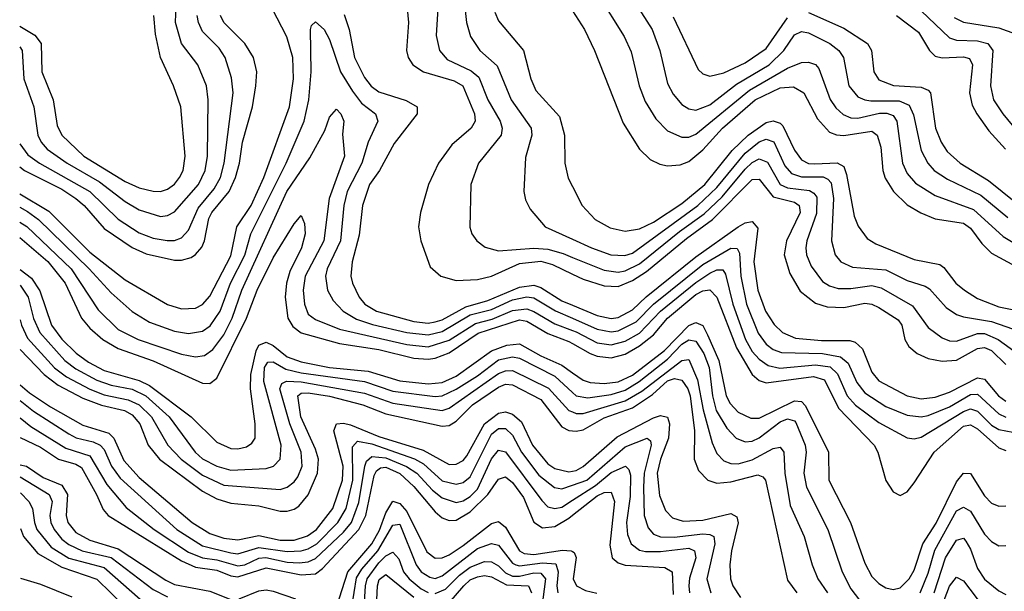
# Model space of a CAD drawing. Header units: inches. Extents: x 1308407 to 1441228, y 959628 to 1036311.
# Tile 436 of 656: x 1398431 to 1401226, y 972435 to 974058. Entities that reach past the tile are written whole.
import ezdxf

# ---------------------------------------------------------------- set-up
doc = ezdxf.new("R2010")
doc.units = ezdxf.units.IN
doc.header["$MEASUREMENT"] = 0
doc.layers.add('B3997', color=7, linetype='Continuous')
doc.layers.add('B4907', color=7, linetype='Continuous')

msp = doc.modelspace()

# ---------------------------------------------------------------- linework, layer by layer
at = {"layer": 'B3997', "color": 5}
for points, elevation in [([(1398430.7, 973980.6), (1398437.6, 973970), (1398442.8, 973890), (1398471.2, 973810), (1398481.8, 973730), (1398491.1, 973710), (1398508.6, 973690), (1398565.4, 973650), (1398657.2, 973597.2), (1398730, 973542), (1398770, 973517.8), (1398830, 973499.1), (1398850, 973501.5), (1398870, 973512.1), (1398937.8, 973590), (1398957.4, 973630), (1398963.9, 973670), (1398965.5, 973830), (1398960.6, 973870), (1398936.4, 973930), (1398890.2, 973990.2), (1398873.4, 974050), (1398875.7, 974124.3)], 2660), ([(1399692.2, 974110), (1399699.1, 974050), (1399710.1, 974010), (1399737, 973970), (1399786.3, 973926.3), (1399825.5, 973830), (1399882.4, 973750), (1399884.6, 973730), (1399866.9, 973666.9), (1399862, 973570), (1399866.7, 973546.7), (1399879.7, 973519.7), (1399922.6, 973470), (1400000, 973434.5)], 2660), ([(1398431.3, 973563.4), (1398513.7, 973513.7), (1398630, 973398.1), (1398730, 973319.5), (1398850, 973249.3), (1398890, 973237.1), (1398930, 973238.7), (1398950, 973249.2), (1398970, 973272.8), (1399030, 973387.4), (1399046.9, 973470), (1399087.7, 973530), (1399124.2, 973610), (1399196.4, 973810), (1399207.5, 973890), (1399205.9, 973950), (1399189.2, 974009.2), (1399147.5, 974090)], 2580), ([(1399530.6, 974090), (1399534.9, 974050), (1399529.2, 973970), (1399533.8, 973950), (1399547, 973930), (1399577.2, 973910), (1399664.1, 973884.1), (1399688.9, 973870), (1399722.3, 973790), (1399724.1, 973770), (1399712.6, 973750), (1399657.2, 973702.8), (1399619.6, 973650), (1399591.7, 973590), (1399568.3, 973510), (1399563.3, 973470), (1399569.6, 973429.6), (1399596.4, 973356.4), (1399626.5, 973330), (1399670, 973316.9), (1399730, 973319.7), (1399770, 973329.6), (1399850, 973365.2), (1399910, 973372), (1399942.9, 973362.9), (1400000, 973335.3)], 2620), ([(1399617.5, 974090), (1399613.3, 974013.3), (1399622.8, 973970), (1399644.7, 973944.7), (1399712.8, 973912.8), (1399734.5, 973894.5), (1399760.1, 973830), (1399795.1, 973770), (1399800.3, 973750), (1399797.5, 973730), (1399733, 973650), (1399711.5, 973590), (1399708.8, 973468.8), (1399714, 973450), (1399728.1, 973430), (1399752.2, 973412.2), (1399790, 973401.8), (1399890, 973408.9), (1399930, 973406.1), (1399973.5, 973393.5), (1400000, 973382.8)], 2640), ([(1399779.1, 974079.1), (1399790, 974054.5), (1399860.6, 973970), (1399881.4, 973890), (1399896.3, 973856.3), (1399963.2, 973783.2), (1399977.7, 973730), (1399978, 973650), (1399988.1, 973608.1), (1400000, 973584.3)], 2680), ([(1398430.6, 974039.5), (1398473.7, 974013.7), (1398491.9, 973990), (1398493.6, 973910), (1398525.8, 973830), (1398537.4, 973757.4), (1398550, 973729.6), (1398612.8, 973670), (1398730, 973598.4), (1398770, 973580.3), (1398809.5, 973570.5), (1398830, 973570.4), (1398850, 973576.6), (1398870, 973591.1), (1398884.7, 973610), (1398894.4, 973630), (1398900.8, 973670), (1398888.3, 973810), (1398867.2, 973870), (1398830.3, 973950), (1398816.2, 974016.2), (1398811.5, 974070)], 2680), ([(1398431.1, 973705.7), (1398453.9, 973673.9), (1398486.6, 973650), (1398629.7, 973570), (1398710, 973491.1), (1398770, 973453), (1398810, 973437.9), (1398849.2, 973430.8), (1398870, 973431.1), (1398890, 973438.1), (1398910, 973459.8), (1398937.6, 973522.4), (1398982.5, 973577.5), (1399000.4, 973610), (1399011.3, 973650), (1399036.2, 973850), (1399032.3, 973892.3), (1399013.7, 973950), (1398996.5, 973976.5), (1398950, 974024.3), (1398937.9, 974050), (1398934.7, 974070)], 2640), ([(1398431.2, 973640.3), (1398444.7, 973630), (1398550, 973576.7), (1398590.4, 973550.4), (1398614.1, 973530), (1398670, 973464.6), (1398750, 973410.6), (1398790, 973393.2), (1398870, 973375.4), (1398890, 973375), (1398917, 973383), (1398930, 973391.2), (1398947.7, 973412.3), (1398955.5, 973430), (1398967.2, 973492.8), (1398976.3, 973510), (1399025.4, 973570), (1399042.9, 973610), (1399054.4, 973650), (1399063.4, 973710), (1399091.9, 973810), (1399101.4, 973870), (1399104.3, 973910), (1399094.7, 973950), (1399070, 973990), (1399010, 974049.9), (1399000.6, 974070)], 2620), ([(1398431.3, 973525.9), (1398452.9, 973512.9), (1398483.9, 973490), (1398627.4, 973350), (1398690, 973281.9), (1398750, 973228.8), (1398798.8, 973198.8), (1398870, 973173.5), (1398910, 973166.8), (1398950, 973173.2), (1398971.4, 973188.6), (1398999.4, 973230), (1399029.4, 973310), (1399069.6, 973389.6), (1399086.4, 973450), (1399187.5, 973650), (1399238.1, 973770), (1399251.1, 973830), (1399258.2, 973910), (1399255.9, 974030), (1399258.8, 974041.2), (1399270, 974051.3), (1399295.4, 974030), (1399310, 974001.5), (1399341.8, 973910), (1399375, 973854.9), (1399401, 973821), (1399441.1, 973790), (1399447, 973770), (1399420.3, 973710), (1399401.8, 973650), (1399360.3, 973570), (1399350.8, 973530), (1399341.3, 973430), (1399303.9, 973350), (1399298.9, 973330), (1399304.6, 973290), (1399320.2, 973260.2), (1399349.2, 973230), (1399387.1, 973207.1), (1399431.9, 973191.9), (1399530, 973169.5), (1399590, 973163), (1399630, 973172.7), (1399710, 973219.3), (1399770, 973234.8), (1399830, 973262.1), (1399870, 973270.7), (1399890, 973268.1), (1399951.4, 973231.4), (1400000, 973209.9)], 2560), ([(1399352.1, 974072.1), (1399366.4, 974030), (1399381.1, 973950), (1399410, 973893.3), (1399428.9, 973868.9), (1399450, 973853.3), (1399527.9, 973827.9), (1399558.9, 973810), (1399558.6, 973790), (1399493.8, 973706.2), (1399451.7, 973630), (1399423.9, 973590), (1399403.4, 973530), (1399394.4, 973445.6), (1399374.9, 973370), (1399370.9, 973330), (1399375.4, 973310), (1399394.2, 973270), (1399410.6, 973250), (1399443.5, 973230), (1399550, 973200.7), (1399590, 973196.5), (1399610, 973199.4), (1399630, 973205.9), (1399697.5, 973242.5), (1399759.4, 973260.6), (1399850, 973298.3), (1399890, 973304), (1399910, 973297.6), (1399970, 973259.7), (1400000, 973247.1)], 2580), ([(1398431.4, 973483.3), (1398450.5, 973470.5), (1398576.8, 973350), (1398653.8, 973233.9), (1398710, 973178.5), (1398766.6, 973150), (1398890, 973107.7), (1398930, 973100.2), (1398955.7, 973104.3), (1398979, 973121), (1399010, 973163.3), (1399034.2, 973210), (1399060.9, 973290), (1399189, 973570), (1399254.4, 973665.6), (1399297.2, 973742.8), (1399310, 973781.3), (1399330, 973803.6), (1399342.8, 973790), (1399350.9, 973770), (1399347.2, 973732.8), (1399353.2, 973670), (1399309.3, 973550), (1399294.3, 973430), (1399241.3, 973330), (1399235.7, 973290), (1399239.1, 973250), (1399250, 973222.1), (1399270, 973206.5), (1399338.9, 973178.9), (1399530, 973135.4), (1399590, 973129.2), (1399650, 973148.1), (1399724.4, 973195.6), (1399772.3, 973207.7), (1399830, 973232.5), (1399870, 973236.7), (1399890, 973229.5), (1399950, 973194), (1400000, 973175.1)], 2540), ([(1398431.4, 973439), (1398510.8, 973370.8), (1398559.9, 973310), (1398606.4, 973210), (1398630, 973181.8), (1398667, 973150), (1398710, 973123.7), (1398810, 973088.7), (1398950, 973025.6), (1398970, 973025.1), (1398990, 973039.8), (1399074.6, 973210), (1399104.4, 973290), (1399150, 973381.8), (1399210, 973478), (1399230, 973502), (1399239.4, 973479.4), (1399241.2, 973450), (1399230.4, 973410), (1399197.1, 973342.9), (1399187.9, 973310), (1399184.2, 973270), (1399192.2, 973210), (1399206.5, 973186.5), (1399230, 973168.5), (1399338.1, 973138.1), (1399450, 973120.9), (1399550, 973096.8), (1399590, 973093.7), (1399610, 973096.7), (1399650, 973112.2), (1399732.4, 973167.7), (1399850, 973205.2), (1399870, 973202.1), (1399930, 973167.2), (1399990, 973144), (1400000, 973138.4)], 2520), ([(1398431.6, 973348.6), (1398463.7, 973323.7), (1398487.8, 973287.8), (1398521.1, 973190), (1398550.7, 973150.7), (1398591, 973111), (1398625.8, 973085.8), (1398670, 973062), (1398770, 973033.3), (1398799.4, 973019.4), (1398917, 972930), (1398990, 972857.9), (1399030, 972840.1), (1399050, 972839.2), (1399074.6, 972845.4), (1399090, 972855.2), (1399098.7, 972870), (1399099.3, 972910), (1399086.1, 973010), (1399087.1, 973050), (1399102.2, 973117.8), (1399110, 973133.5), (1399130, 973142.6), (1399150, 973132.8), (1399190, 973100.2), (1399230, 973086.2), (1399310, 973070.5), (1399419.5, 973059.5), (1399510, 973032.3), (1399590, 973023.6), (1399630, 973028), (1399670, 973045.9), (1399770, 973118), (1399813.8, 973133.8), (1399850, 973137.5), (1399910, 973103.4), (1399970, 973076.4), (1400000, 973055.4)], 2480), ([(1398431.6, 973304.1), (1398454.2, 973270), (1398469.6, 973209.6), (1398487.7, 973170), (1398559.1, 973090), (1398590, 973066.6), (1398650, 973034.4), (1398690, 973020.3), (1398750, 973008.3), (1398788.6, 972990), (1398855.3, 972930), (1398928.5, 972830), (1398950, 972811), (1398990, 972789.6), (1399030, 972778.8), (1399130, 972783.2), (1399151.2, 972790), (1399169.9, 972810.1), (1399172.8, 972850), (1399124.1, 973030), (1399125.8, 973070), (1399135.1, 973084.9), (1399150, 973086.6), (1399185.9, 973065.9), (1399230, 973054.6), (1399410, 973030), (1399490, 973002.9), (1399610, 972987.8), (1399630, 972990.2), (1399670, 973008.7), (1399730, 973046.6), (1399790, 973092), (1399830, 973100.6), (1399850, 973096.4), (1399950, 973045.4), (1400000, 972999.1)], 2460), ([(1398431.8, 973205.3), (1398436.1, 973190), (1398453.1, 973153.1), (1398529.4, 973069.4), (1398563.6, 973043.6), (1398630, 973008.3), (1398670, 972993), (1398738.8, 972978.8), (1398770, 972964), (1398804.7, 972930), (1398851.5, 972850), (1398888.9, 972810), (1398950, 972764.6), (1399010, 972735.8), (1399170, 972723.8), (1399190, 972730.1), (1399210, 972745.7), (1399219.8, 972760.2), (1399232.1, 972790), (1399229.7, 972830), (1399197.3, 972910), (1399169.3, 973010), (1399174.8, 973025.2), (1399188.3, 973031.7), (1399230, 973029.9), (1399410, 972997.7), (1399490, 972969.3), (1399630, 972948.1), (1399650, 972954.6), (1399790, 973052.7), (1399810, 973061.2), (1399830, 973061.4), (1399932, 973012), (1399990, 972948.4), (1400000, 972944)], 2440), ([(1398431.9, 973121.3), (1398500.2, 973050), (1398540.2, 973020.2), (1398610, 972983.4), (1398662.8, 972962.8), (1398728, 972948), (1398750, 972935.7), (1398771.9, 972910), (1398795.5, 972850), (1398827.4, 972810), (1398950, 972718.6), (1398990, 972697.2), (1399030, 972685.1), (1399110, 972677), (1399170, 972662.5), (1399190, 972662.3), (1399210, 972667.6), (1399223.4, 972676.6), (1399250, 972708.7), (1399276.4, 972770), (1399278.7, 972810), (1399270, 972838.7), (1399228.7, 972930), (1399220.4, 972990), (1399230, 972997.1), (1399250, 972998.4), (1399310, 972988.5), (1399404.6, 972964.6), (1399470, 972938.4), (1399630, 972903.6), (1399650, 972905.8), (1399670, 972918.3), (1399715.9, 972964.1), (1399790, 973014.8), (1399810, 973022.5), (1399830, 973021.2), (1399910, 972979.3), (1399970, 972902.1), (1399990, 972891.2), (1400000, 972890.1)], 2420), ([(1398432, 973021.2), (1398458.5, 972998.5), (1398518.1, 972958.1), (1398610, 972906.6), (1398684, 972884), (1398697.5, 972870), (1398726, 972806), (1398770, 972757.7), (1398920.1, 972630), (1398970, 972598.5), (1399010, 972585.3), (1399050, 972581.1), (1399110, 972593.1), (1399170, 972579.8), (1399210, 972579.5), (1399248.1, 972591.9), (1399272.8, 972610), (1399319.9, 972670), (1399346.9, 972750), (1399348.6, 972790), (1399322.1, 972890), (1399330, 972910.3), (1399350, 972912.5), (1399370, 972907.8), (1399450, 972874.5), (1399575.8, 972835.8), (1399650, 972795), (1399670, 972795.3), (1399690, 972806), (1399700.2, 972819.8), (1399750, 972910.5), (1399790, 972941), (1399810, 972944.7), (1399830, 972938.1), (1399855.6, 972915.6), (1399886.6, 972850), (1399930, 972797.1), (1399950, 972783.1), (1399990, 972773.6), (1400000, 972775.6)], 2380), ([(1398432.1, 972976.9), (1398470, 972946.5), (1398570, 972881.9), (1398590.8, 972870.8), (1398639.3, 972859.3), (1398659.4, 972850), (1398670, 972837), (1398691, 972790), (1398715.6, 972755.6), (1398876.5, 972610), (1398950, 972564.2), (1399030, 972544.2), (1399050, 972541.4), (1399110, 972559.5), (1399190, 972547.4), (1399230, 972549.2), (1399250, 972554.9), (1399274.1, 972570), (1399333.9, 972630), (1399357.1, 972670), (1399376.5, 972750), (1399375.2, 972844.8), (1399390, 972860.6), (1399430, 972853), (1399551.2, 972811.2), (1399576.8, 972796.8), (1399630, 972748.8), (1399670, 972738.6), (1399690, 972743.3), (1399710, 972760.2), (1399770, 972880.6), (1399790, 972896.8), (1399810, 972897.4), (1399830, 972878.2), (1399855.1, 972830), (1399904.7, 972764.7), (1399949.1, 972729.1), (1399970, 972725.3), (1400000, 972735.8)], 2360), ([(1398432.2, 972927.1), (1398462.5, 972902.5), (1398561.6, 972841.6), (1398630, 972819.1), (1398678.2, 972738.2), (1398732.7, 972672.7), (1398812, 972610), (1398910, 972545.9), (1398949.4, 972529.4), (1398990, 972524.3), (1399050, 972506.7), (1399070, 972509.6), (1399110, 972528.6), (1399129.3, 972530.7), (1399190, 972517.9), (1399224.1, 972515.9), (1399250, 972518.8), (1399270, 972528.2), (1399350, 972602.6), (1399372.9, 972630), (1399393.5, 972686.5), (1399410.7, 972790), (1399415.4, 972804.6), (1399430, 972817.3), (1399470, 972813.5), (1399528.8, 972788.8), (1399558.2, 972770), (1399602.3, 972722.3), (1399630, 972700.6), (1399670, 972687.2), (1399690, 972691.8), (1399710, 972704.1), (1399730, 972725.2), (1399770, 972810.9), (1399790, 972835.3), (1399810, 972830.4), (1399913, 972693), (1399930, 972674.9), (1399950, 972669.5), (1399970, 972673.8), (1400000, 972693.1)], 2340), ([(1398432.2, 972871.1), (1398490, 972843.9), (1398540.9, 972810), (1398590, 972795.3), (1398605.9, 972785.9), (1398648.9, 972710), (1398667.2, 972667.2), (1398681.5, 972650), (1398890, 972520.8), (1398930, 972503.6), (1398990, 972494.4), (1399030, 972478.5), (1399050, 972476.1), (1399130, 972501.3), (1399230, 972481.5), (1399270, 972484.2), (1399290, 972499.3), (1399393.7, 972610), (1399413.4, 972650), (1399436.9, 972763.1), (1399443.5, 972776.5), (1399454.8, 972785.2), (1399470, 972787.4), (1399510, 972769.7), (1399550, 972732.4), (1399610, 972660.7), (1399630, 972643.5), (1399650, 972636.2), (1399670, 972637.1), (1399710, 972660.5), (1399759.7, 972710), (1399790, 972753), (1399810, 972759.5), (1399830, 972743.5), (1399861.3, 972701.3), (1399890.7, 972630.7), (1399915.2, 972615.2), (1399950, 972618.6), (1399990, 972642.7), (1400000, 972650.6)], 2320), ([(1398432.3, 972794.1), (1398450, 972789.7), (1398497.7, 972757.7), (1398550, 972736.1), (1398566.8, 972710), (1398562.4, 972650), (1398567.6, 972630), (1398590, 972602.1), (1398630, 972579.7), (1398710, 972555.8), (1398845.9, 972465.9), (1398870, 972454.5), (1398970, 972435.2), (1399030, 972411.8)], 2280), ([(1398432.4, 972760.2), (1398514.4, 972710), (1398523.1, 972690), (1398516.6, 972650), (1398519.3, 972630), (1398528.3, 972610), (1398550, 972582.9), (1398570, 972567.2), (1398608.1, 972550), (1398690.6, 972530.6), (1398810, 972439.9), (1398850, 972418.9)], 2260), ([(1398432.5, 972714.4), (1398457, 972690), (1398467.2, 972670), (1398472.2, 972630), (1398479.4, 972610), (1398519.7, 972559.7), (1398570, 972529.2), (1398670, 972502.5), (1398772.4, 972412.4)], 2240), ([(1399330, 972390.1), (1399361.8, 972490), (1399430, 972570), (1399451.8, 972608.2), (1399470, 972657.6), (1399490, 972691), (1399510, 972684), (1399530, 972661.6), (1399586.8, 972546.8), (1399610, 972528.5), (1399630, 972529.8), (1399650, 972538.7), (1399690, 972564.6), (1399770, 972627.5), (1399790, 972632.6), (1399810, 972617.1), (1399849.4, 972549.4), (1399862.5, 972542.5), (1399890, 972539.1), (1399971.2, 972551.2), (1399996.6, 972550), (1400000, 972547.9)], 2280), ([(1398432.6, 972613.4), (1398441.4, 972590), (1398482.5, 972542.5), (1398550, 972503.4), (1398649.4, 972469.4), (1398731.4, 972390)], 2220), ([(1399373.3, 972390), (1399387.2, 972472.8), (1399402.2, 972497.8), (1399447.3, 972550), (1399490, 972622.7), (1399510, 972625.1), (1399556.2, 972510), (1399570.8, 972490), (1399594.7, 972474.7), (1399610, 972471.3), (1399630, 972478.7), (1399730, 972556.2), (1399770, 972570.6), (1399790, 972565.5), (1399830, 972514.5), (1399839.3, 972510), (1399850, 972507), (1399915.3, 972515.3), (1399952.9, 972512.9), (1399959.6, 972490), (1399956, 972450), (1399958.7, 972430)], 2260), ([(1399408.7, 972388.7), (1399412, 972450), (1399417.2, 972470), (1399450, 972515.6), (1399470, 972535), (1399490, 972546.2), (1399507.3, 972527.3), (1399520.5, 972490), (1399536.1, 972470), (1399570, 972442.1), (1399590, 972431.7)], 2240), ([(1399610, 972428.3), (1399639.4, 972440.6), (1399679.2, 972480.8), (1399710, 972503.3), (1399750, 972518.9), (1399770, 972518.7), (1399790, 972506.8), (1399810, 972486.9), (1399830, 972477.9), (1399850, 972477.6), (1399890, 972487.5), (1399910, 972485.8), (1399923.2, 972470), (1399913.3, 972390)], 2240), ([(1398432.8, 972472.1), (1398490, 972455), (1398578.9, 972418.9)], 2180), ([(1399442.5, 972370), (1399446.3, 972450), (1399451.4, 972468.6), (1399470, 972482.7), (1399550, 972418.4)], 2220), ([(1399650, 972401.8), (1399691.2, 972450), (1399710, 972467.2), (1399730, 972476.2), (1399750, 972479.2), (1399770, 972475.5), (1399812.7, 972452.7), (1399875.4, 972450), (1399883.8, 972430)], 2220), ([(1399053.5, 972413.5), (1399110, 972435.8), (1399130, 972438.9), (1399150, 972435.6), (1399213.2, 972413.2)], 2280)]:
    msp.add_lwpolyline(points, dxfattribs=dict(at, elevation=elevation))
at = {"layer": 'B4907', "color": 5}
for points, elevation in [([(1400072.1, 974130), (1400147.1, 974010), (1400166.3, 973966.3), (1400189.2, 973870), (1400205.9, 973825.9), (1400236.2, 973776.2), (1400270, 973741.8), (1400310, 973723.8), (1400330, 973724.3), (1400350, 973732.3), (1400502.8, 973857.2), (1400610, 973920.2), (1400650, 973936.1), (1400670, 973937.4), (1400690, 973930.1), (1400699.2, 973919.2), (1400731.2, 973831.2), (1400747.7, 973807.7), (1400768.5, 973788.5), (1400790, 973779.3), (1400810, 973777.9), (1400872.1, 973792.1), (1400892.8, 973792.8), (1400910, 973785.4), (1400920.5, 973770), (1400937.2, 973650), (1400950, 973621), (1400973.9, 973593.9), (1401030, 973558.6), (1401138.8, 973518.8), (1401222.4, 973442.4), (1401272.4, 973412.4)], 2740), ([(1400165.2, 974125.2), (1400226.4, 974030), (1400248.2, 973970), (1400270, 973876.9), (1400286.3, 973846.3), (1400310, 973817.2), (1400330, 973804.4), (1400350, 973801.1), (1400390, 973816), (1400465.7, 973874.3), (1400558.8, 973930), (1400600.4, 973970), (1400630, 974014.6), (1400650, 974024.7), (1400670, 974020.8), (1400730.6, 973990.6), (1400756.5, 973970), (1400769.3, 973950), (1400784.3, 973870), (1400810, 973839.2), (1400829.8, 973829.8), (1400847.5, 973827.5), (1400927.1, 973827.1), (1400955.5, 973815.5), (1400967.9, 973787.9), (1400990, 973686.7), (1401008.5, 973650), (1401026.5, 973630), (1401064.8, 973604.8), (1401159.3, 973559.3), (1401236.3, 973496.3)], 2760), ([(1400000, 974082.5), (1400033.7, 974030), (1400062.5, 973970), (1400143.7, 973763.7), (1400190, 973690.2), (1400220.9, 973660.9), (1400247.7, 973647.7), (1400270, 973642.8), (1400305.7, 973645.7), (1400330, 973655.5), (1400370, 973688.6), (1400425.9, 973750), (1400519.1, 973830), (1400590, 973864.6), (1400627.1, 973867.1), (1400656.7, 973850), (1400696.1, 973776), (1400730, 973738.8), (1400750, 973730.4), (1400770, 973728.6), (1400850, 973741.5), (1400865.4, 973730), (1400875.4, 973695.4), (1400880.9, 973630), (1400887.9, 973607.9), (1400911.3, 973570), (1400950, 973532.2), (1400989.1, 973509.1), (1401030, 973492), (1401110, 973479.8), (1401130, 973466), (1401162.1, 973422.1), (1401190, 973395.1), (1401257.7, 973357.7)], 2720), ([(1400990, 974083.3), (1401070, 974005.9), (1401090, 973999.3), (1401150, 973997.3), (1401179.2, 973990), (1401193.6, 973970), (1401187, 973870), (1401195.4, 973830), (1401222, 973790), (1401288.5, 973710)], 2840), ([(1400286, 974066), (1400356.6, 973916.6), (1400370, 973904.2), (1400390, 973897.8), (1400430, 973907.3), (1400490, 973934.9), (1400550, 973975.9), (1400610, 974062.6)], 2780), ([(1400670, 974077.8), (1400770, 974034), (1400837.6, 973990), (1400848.7, 973970), (1400855.4, 973910), (1400870, 973887.3), (1400911.1, 973871.1), (1400990, 973866.2), (1401010, 973857.4), (1401016, 973850), (1401031, 973750), (1401046.9, 973710), (1401063.9, 973683.9), (1401100.4, 973650), (1401180.8, 973600.8), (1401258.6, 973538.6)], 2780), ([(1400919.6, 974070), (1400982.7, 974022.7), (1401013.8, 973970), (1401030, 973954.4), (1401050, 973949.8), (1401110, 973952.2), (1401127.5, 973947.5), (1401135.9, 973930), (1401127, 973850), (1401135, 973815), (1401148, 973790), (1401182.4, 973742.4), (1401229.3, 973690)], 2820), ([(1401083.7, 974063.7), (1401110, 974050.3), (1401210, 974034.2), (1401257.4, 974017.4)], 2860), ([(1400000, 973584.3), (1400027.4, 973530), (1400064.1, 973490), (1400106.9, 973466.9), (1400150, 973457), (1400190, 973463.6), (1400230, 973482.7), (1400310, 973535.6), (1400376, 973590), (1400453.5, 973686.5), (1400499.2, 973730), (1400550, 973765.7), (1400570, 973770.8), (1400590, 973764.3), (1400596.8, 973756.8), (1400630, 973686.9), (1400650, 973659.4), (1400669.7, 973649.7), (1400688.1, 973648.1), (1400751.6, 973651.6), (1400770, 973641.2), (1400778, 973618), (1400799.9, 973499.8), (1400811.2, 973471.2), (1400836.6, 973436.6), (1400861.5, 973421.5), (1400970, 973377.3), (1401042.6, 973362.6), (1401054.1, 973354.1), (1401088.7, 973310), (1401113.1, 973290), (1401150, 973266.3), (1401210, 973242.5), (1401290, 973226.4)], 2680), ([(1400000, 973434.5), (1400053.6, 973410), (1400109.2, 973390), (1400148.4, 973388.4), (1400170, 973395.2), (1400355.5, 973530), (1400410, 973581), (1400490, 973678.5), (1400530, 973711.1), (1400550, 973718.5), (1400571.3, 973711.3), (1400603.1, 973643.1), (1400621.5, 973621.5), (1400650, 973611.3), (1400711.3, 973611.3), (1400725.2, 973605.2), (1400734.1, 973594.1), (1400740.6, 973550), (1400735.8, 973430), (1400745.8, 973390), (1400761.9, 973370), (1400795.2, 973355.2), (1400890, 973347.6), (1400950, 973317.6), (1401001.3, 973301.3), (1401013.4, 973293.4), (1401060.8, 973240.8), (1401090, 973220.9), (1401110, 973213.9), (1401190, 973200.6), (1401290, 973165.8)], 2660), ([(1400000, 973382.8), (1400090, 973346.1), (1400130, 973340.7), (1400150, 973344.8), (1400190, 973364.9), (1400303.4, 973456.6), (1400373.5, 973506.5), (1400425.1, 973554.9), (1400490, 973633.7), (1400510, 973652.5), (1400530, 973663), (1400553.4, 973653.4), (1400590, 973589.8), (1400610, 973580.3), (1400672.9, 973572.9), (1400685.6, 973565.6), (1400693.7, 973553.7), (1400692.7, 973507.3), (1400665.3, 973430), (1400662.3, 973410), (1400664.7, 973390), (1400677.7, 973357.7), (1400710, 973314.7), (1400730, 973302.2), (1400754.4, 973294.4), (1400790, 973294.6), (1400850, 973303.5), (1400876.6, 973296.6), (1400965.3, 973245.3), (1401010, 973183.8), (1401050, 973154.6), (1401070, 973146.3), (1401090, 973145.1), (1401150, 973166.7), (1401170, 973166.5), (1401208.3, 973150), (1401270, 973105.1)], 2640), ([(1400000, 973335.3), (1400030, 973320.8), (1400090, 973301.8), (1400130, 973300), (1400170, 973316.9), (1400210, 973343), (1400323.3, 973436.7), (1400398, 973490), (1400510, 973604.4), (1400530, 973605.1), (1400570, 973555.2), (1400630, 973539.4), (1400643.3, 973530), (1400646.2, 973510), (1400607.5, 973430), (1400600.6, 973390), (1400616.8, 973336.8), (1400646.7, 973286.7), (1400690, 973252.8), (1400722.9, 973242.9), (1400770, 973240.8), (1400830, 973253.2), (1400850, 973250.3), (1400870, 973240.8), (1400925.1, 973205.1), (1400935.1, 973190), (1400943.6, 973150), (1400954.7, 973130), (1400978.9, 973110), (1401010, 973096.1), (1401050, 973088.4), (1401090, 973090.8), (1401150, 973124.2), (1401170, 973126.9), (1401190, 973118.5), (1401230, 973079)], 2620), ([(1400000, 973247.1), (1400070, 973217.8), (1400110, 973209.1), (1400130, 973212.2), (1400170, 973234.1), (1400209.2, 973270.8), (1400350, 973384.7), (1400470, 973469.3), (1400490, 973480.6), (1400510, 973484.8), (1400526.2, 973466.2), (1400514.8, 973370), (1400525.9, 973290), (1400547.7, 973230), (1400572.4, 973192.4), (1400596.2, 973170), (1400633.6, 973153.6), (1400706.6, 973146.6), (1400787.2, 973147.2), (1400802.3, 973142.3), (1400823.1, 973123.1), (1400850, 973056.8), (1400870, 973032), (1400950.2, 972990), (1400990, 972981), (1401030, 972985.9), (1401070, 972999.9), (1401150, 973041.3), (1401170, 973037.1), (1401209.8, 972989.8), (1401230, 972974.4)], 2580), ([(1400000, 973209.9), (1400070, 973178.8), (1400110, 973171.7), (1400130, 973174.4), (1400180.4, 973199.6), (1400230, 973250.2), (1400370, 973362.6), (1400450, 973409), (1400467.8, 973407.8), (1400474.6, 973394.6), (1400477.9, 973330), (1400493.9, 973250), (1400527.6, 973167.6), (1400550, 973136.5), (1400570, 973121.6), (1400593, 973113), (1400710, 973109.9), (1400760.8, 973100.8), (1400782.4, 973082.4), (1400807.3, 973027.3), (1400830, 972998), (1400890, 972959.8), (1400950, 972935.3), (1400990, 972930), (1401010, 972933.9), (1401070, 972958.6), (1401130, 972993.4), (1401150, 972994.6), (1401210, 972938.8), (1401230, 972929.4)], 2560), ([(1400000, 973175.1), (1400010, 973171.3), (1400070, 973140.3), (1400110, 973134.9), (1400150, 973145), (1400190, 973167.3), (1400250.1, 973229.9), (1400350, 973311.8), (1400390, 973338.5), (1400410, 973347.5), (1400427.2, 973347.2), (1400434.8, 973334.8), (1400455.6, 973250), (1400490.9, 973150), (1400510, 973116), (1400530, 973093.5), (1400556, 973076), (1400588.5, 973068.5), (1400690, 973078.2), (1400731.8, 973071.8), (1400752.3, 973052.3), (1400779.9, 972990), (1400803.3, 972963.3), (1400870, 972914.1), (1400950, 972870.1), (1400970, 972867.5), (1400990, 972872.3), (1401110, 972945.6), (1401130, 972952.5), (1401150, 972946.6), (1401190, 972906.5), (1401210, 972893.7), (1401250, 972886.7)], 2540), ([(1400000, 973138.4), (1400050, 973110.4), (1400070, 973102.8), (1400110, 973097.8), (1400150, 973107.9), (1400190, 973131.8), (1400230, 973163), (1400269.9, 973210.1), (1400350, 973277.4), (1400370, 973288.2), (1400390, 973291.1), (1400409.6, 973269.6), (1400465.7, 973125.7), (1400510.4, 973050.4), (1400530, 973033.2), (1400550, 973026.5), (1400684.4, 973044.4), (1400715.6, 973035.6), (1400755.1, 972955.1), (1400856.5, 972850), (1400866.7, 972830), (1400890, 972749.1), (1400910, 972716.8), (1400930, 972707.1), (1400950, 972717.6), (1400970, 972742.8), (1401026.8, 972830), (1401110, 972903.5), (1401130, 972907.7), (1401150, 972896.5), (1401210, 972841.8), (1401230, 972834.5)], 2520), ([(1400000, 973055.4), (1400030, 973034.3), (1400050, 973027.6), (1400090, 973025), (1400130, 973029.7), (1400170, 973048.1), (1400261.1, 973118.9), (1400330, 973189.4), (1400350, 973197.9), (1400370, 973189), (1400383.4, 973163.4), (1400415.9, 973090), (1400436, 972990), (1400447.6, 972967.6), (1400470, 972943.3), (1400506.3, 972926.3), (1400530, 972926.7), (1400630, 972975.2), (1400650, 972973.8), (1400661.8, 972961.8), (1400726.4, 972830), (1400727.5, 972750), (1400789.3, 972630), (1400830, 972514.2), (1400850, 972477.1), (1400870, 972456.8), (1400890, 972444.5), (1400910, 972439.8), (1400930, 972444.2), (1400956.1, 972470), (1400970, 972494.3), (1400994.8, 972570), (1401032.2, 972627.8), (1401090, 972745.9), (1401110, 972770.5), (1401130, 972769.1), (1401170, 972705.6), (1401190, 972685.4), (1401210, 972676.7), (1401230, 972677.5)], 2480), ([(1400000, 972999.1), (1400010, 972989.8), (1400043.8, 972983.8), (1400110, 972993.3), (1400150, 973005.9), (1400189.7, 973030.3), (1400270, 973094), (1400310, 973136.1), (1400330, 973148.3), (1400350, 973145.1), (1400373.3, 973110), (1400388.5, 973070), (1400397.2, 972990), (1400408.3, 972948.3), (1400438.4, 972898.4), (1400464.6, 972870), (1400490, 972859.4), (1400510, 972861.5), (1400530, 972870.4), (1400590, 972915.7), (1400610, 972924.6), (1400630, 972919.1), (1400633.9, 972913.9), (1400660.6, 972850), (1400663.8, 972830), (1400656.4, 972770), (1400664.1, 972730), (1400724.7, 972610), (1400765.2, 972490), (1400790, 972441.8), (1400814.6, 972410)], 2460), ([(1400000, 972944), (1400010, 972939.6), (1400030, 972939.4), (1400150, 972975.6), (1400196.6, 973003.4), (1400310, 973090.1), (1400330, 973092.6), (1400355.2, 973035.2), (1400370.6, 972950), (1400396.4, 972856.4), (1400410, 972825.8), (1400430, 972804.9), (1400450, 972797.4), (1400470, 972797.1), (1400510, 972807.9), (1400570, 972839.9), (1400590, 972843.7), (1400599.6, 972830), (1400602.6, 972770), (1400618.3, 972678.3), (1400657.8, 972590), (1400680.3, 972510), (1400696.5, 972470), (1400723.6, 972430)], 2440), ([(1400000, 972890.1), (1400010, 972889), (1400030, 972893.6), (1400090, 972927.3), (1400170, 972955.9), (1400226.8, 972993.2), (1400270, 973032.5), (1400290, 973039), (1400310, 973034.2), (1400327.4, 973010), (1400334.3, 972990), (1400346.6, 972890), (1400345.4, 972810), (1400357.9, 972777.9), (1400384.5, 972750), (1400410, 972741.9), (1400450, 972745.5), (1400525.9, 972765.9), (1400540, 972760), (1400548.4, 972750), (1400610, 972466.5), (1400636.6, 972430)], 2420), ([(1400000, 972775.6), (1400010, 972777.6), (1400030, 972788.9), (1400126.5, 972873.5), (1400230, 972927.3), (1400250, 972934.3), (1400269.3, 972929.3), (1400275.9, 972910), (1400272.9, 972870), (1400249.9, 972810), (1400240, 972770), (1400247, 972707), (1400264.3, 972664.3), (1400283.7, 972643.7), (1400314.2, 972634.2), (1400370, 972636.8), (1400450, 972655.3), (1400466.2, 972646.2), (1400470, 972629.6), (1400451.3, 972550), (1400447.1, 972510), (1400449, 972470), (1400455.5, 972450), (1400477.4, 972417.3)], 2380), ([(1400000, 972735.8), (1400040.7, 972750), (1400150, 972844.7), (1400211.8, 972870), (1400221.6, 972861.6), (1400223.7, 972850), (1400203.9, 972770), (1400201.3, 972730), (1400203.6, 972650), (1400214.6, 972614.6), (1400230, 972597.4), (1400250, 972589.1), (1400288.8, 972588.8), (1400370, 972598), (1400390, 972596.3), (1400401.1, 972590), (1400404.1, 972570), (1400381.9, 972470), (1400392.9, 972430)], 2360), ([(1400000, 972693.1), (1400065, 972735), (1400110, 972771.7), (1400150.3, 972790.3), (1400160.4, 972780.4), (1400164.6, 972764.6), (1400163.5, 972703.5), (1400153.2, 972630), (1400156.3, 972596.3), (1400166.4, 972570), (1400190, 972551.1), (1400207.4, 972547.4), (1400250, 972547.3), (1400330, 972557.5), (1400346.6, 972550), (1400350, 972530), (1400332.2, 972472.2), (1400330.3, 972450.3), (1400332.3, 972430)], 2340), ([(1400000, 972650.6), (1400070, 972705.6), (1400090, 972715.5), (1400110, 972716), (1400119.7, 972690), (1400105.8, 972565.8), (1400112.4, 972530), (1400130, 972515.9), (1400149.4, 972509.4), (1400262.2, 972502.2), (1400283.4, 972490), (1400286, 972426)], 2320), ([(1400987.3, 972430), (1401010, 972486.2), (1401028.5, 972551.5), (1401090, 972663), (1401110, 972674), (1401130, 972662.5), (1401170, 972597.2), (1401190, 972576), (1401210, 972563.9), (1401230, 972564.6)], 2460), ([(1401026.8, 972430), (1401058.9, 972530), (1401090, 972580.1), (1401110, 972585.2), (1401116.7, 972576.7), (1401130, 972554), (1401150, 972499.8), (1401170, 972469.6), (1401210, 972436.3), (1401230, 972425.4)], 2440), ([(1400000, 972547.9), (1400004.9, 972544.8), (1400010.3, 972530.3), (1400002.2, 972470), (1400011.6, 972450), (1400037.2, 972437.2), (1400069.6, 972429.6)], 2280), ([(1401042.7, 972377.3), (1401070, 972448.9), (1401090, 972475.3), (1401110, 972464.7), (1401166.7, 972390)], 2420)]:
    msp.add_lwpolyline(points, dxfattribs=dict(at, elevation=elevation))

doc.saveas('drawing.dxf')
